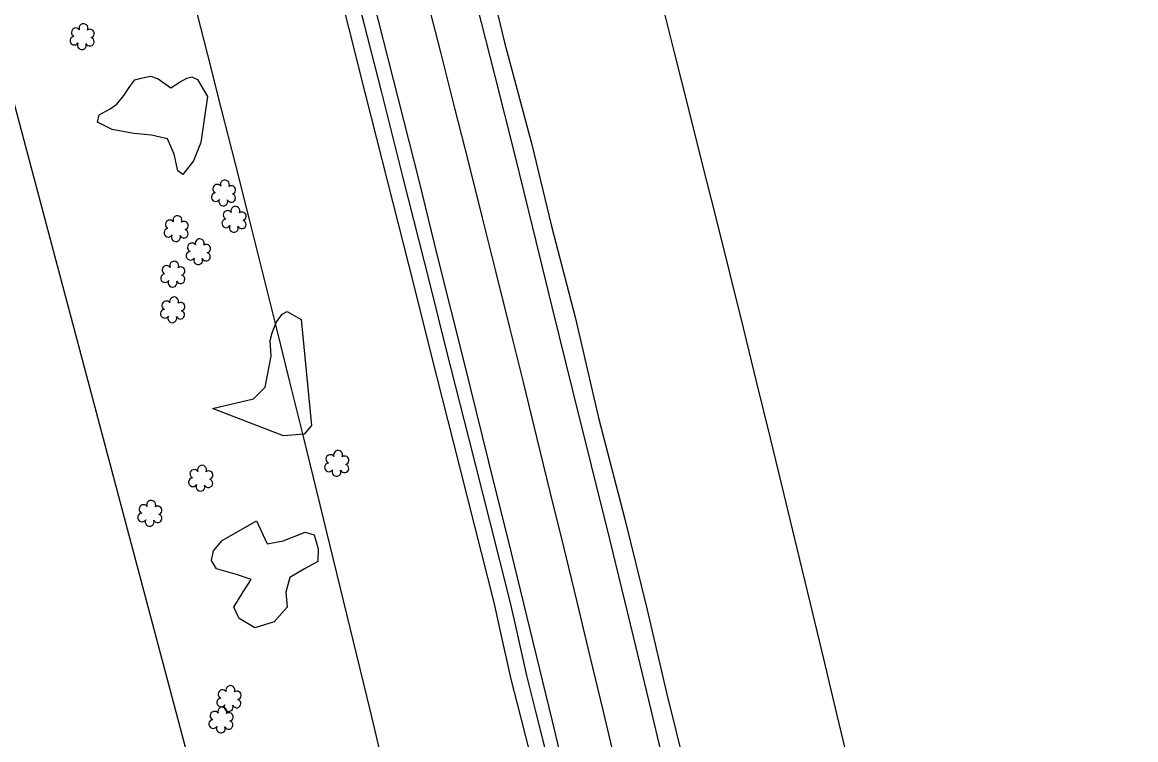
# Model space of a CAD drawing. Extents: x 3040896 to 3051146, y 687568 to 732976.
# Drawn here: x 3043088 to 3043333.8, y 726267.2 to 726425.4 of the extents above; entities that cross this region are included whole.
import ezdxf

# ---------------------------------------------------------------- set-up
doc = ezdxf.new("R2010")
doc.units = 0
for name, color, linetype in [('Exist Horizontal Alignment', 7, 'Continuous'), ('Exist Right of Way Easement Line', 7, 'Continuous'), ('Exist Right of Way Line', 7, 'Continuous'), ('Exist Roads EOP', 7, 'Continuous'), ('Exist Roads EOT', 7, 'Continuous'), ('Exist Utilities Telephone UG FO', 7, 'Continuous'), ('Exist Vegetation Hedge Row', 7, 'Continuous'), ('Exist Vegetation Shrub CELL', 7, 'Continuous')]:
    doc.layers.add(name, color=color, linetype=linetype)

msp = doc.modelspace()

# ---------------------------------------------------------------- linework, layer by layer
at = {"layer": 'Exist Horizontal Alignment'}
msp.add_arc((3032072.31, 723599.48), 11460.29, 11.935278, 19.906775, dxfattribs=at)
at = {"layer": 'Exist Right of Way Easement Line'}
msp.add_line((3043126.65, 726255.8), (3043049.67, 726544.77), dxfattribs=at)
at = {"layer": 'Exist Right of Way Line'}
for radius in [11510.29, 11410.29]:
    msp.add_arc((3032072.31, 723599.48), radius, 11.935278, 19.906775, dxfattribs=at)
at = {"layer": 'Exist Roads EOP'}
for points in [[(3043188.04, 726447.51), (3043194.43, 726420.93), (3043200.51, 726398.38), (3043204.86, 726380.44), (3043210.15, 726360.08), (3043215.23, 726338.13), (3043221.05, 726315.78), (3043225.97, 726295.8), (3043230.2, 726277.49), (3043234.56, 726260.02), (3043238.91, 726242.21), (3043243.81, 726220.01), (3043248.93, 726198.36), (3043253.47, 726178.61), (3043259.19, 726152.09), (3043263.49, 726134.01), (3043267.15, 726117.98), (3043271.78, 726097.31), (3043276.58, 726073.92), (3043284.28, 726039.68)], [(3043188.04, 726447.51), (3043194.43, 726420.93), (3043200.51, 726398.38), (3043204.86, 726380.44), (3043210.15, 726360.08), (3043215.23, 726338.13), (3043221.05, 726315.78), (3043225.97, 726295.8), (3043230.2, 726277.49), (3043234.56, 726260.02), (3043238.91, 726242.21), (3043243.81, 726220.01), (3043248.93, 726198.36), (3043253.47, 726178.61), (3043259.19, 726152.09), (3043263.49, 726134.01), (3043267.15, 726117.98), (3043271.78, 726097.31), (3043276.58, 726073.92), (3043284.28, 726039.68)], [(3043163.51, 726425.08), (3043159.24, 726441.54)], [(3043163.51, 726425.08), (3043159.24, 726441.54)], [(3043167.28, 726410.16), (3043163.51, 726425.08)], [(3043167.28, 726410.16), (3043163.51, 726425.08)], [(3043172.11, 726391.04), (3043167.28, 726410.16)], [(3043172.11, 726391.04), (3043167.28, 726410.16)], [(3043177.96, 726367.89), (3043172.11, 726391.04)], [(3043177.96, 726367.89), (3043172.11, 726391.04)], [(3043181.77, 726352.79), (3043177.96, 726367.89)], [(3043181.77, 726352.79), (3043177.96, 726367.89)], [(3043186.59, 726333.73), (3043181.77, 726352.79)], [(3043186.59, 726333.73), (3043181.77, 726352.79)], [(3043191.29, 726315.12), (3043186.59, 726333.73)], [(3043191.29, 726315.12), (3043186.59, 726333.73)], [(3043196.78, 726292.84), (3043195.64, 726297.93), (3043191.29, 726315.12)], [(3043196.78, 726292.84), (3043195.64, 726297.93), (3043191.29, 726315.12)], [(3043201.45, 726273.09), (3043199.36, 726281.32), (3043196.78, 726292.84)], [(3043201.45, 726273.09), (3043199.36, 726281.32), (3043196.78, 726292.84)], [(3043250.14, 726059.93), (3043248.14, 726070.34), (3043245.23, 726084.2), (3043242.49, 726096.07), (3043240.05, 726107.36), (3043237.14, 726120.2), (3043233.23, 726137.54), (3043229.99, 726150.54), (3043227.04, 726162.2), (3043223.7, 726176.59), (3043220.06, 726192.32), (3043216.36, 726208.59), (3043213.49, 726221.11), (3043210.19, 726236.38), (3043206.81, 726250.45), (3043203.66, 726264.37), (3043201.45, 726273.09)], [(3043250.14, 726059.93), (3043248.14, 726070.34), (3043245.23, 726084.2), (3043242.49, 726096.07), (3043240.05, 726107.36), (3043237.14, 726120.2), (3043233.23, 726137.54), (3043229.99, 726150.54), (3043227.04, 726162.2), (3043223.7, 726176.59), (3043220.06, 726192.32), (3043216.36, 726208.59), (3043213.49, 726221.11), (3043210.19, 726236.38), (3043206.81, 726250.45), (3043203.66, 726264.37), (3043201.45, 726273.09)]]:
    msp.add_lwpolyline(points, dxfattribs=at)
at = {"layer": 'Exist Roads EOT'}
for points in [[(3043266.65, 726102.5), (3043261.14, 726126.74), (3043256.67, 726146.44), (3043252.19, 726166.09), (3043246.02, 726192.7), (3043240.23, 726217.25), (3043234.63, 726240.94), (3043230.22, 726259.52), (3043226.9, 726273.47), (3043222.94, 726289.92), (3043217.75, 726311.13), (3043213.68, 726327.61), (3043209.56, 726344.21), (3043205, 726362.65), (3043200.71, 726380.13), (3043196.73, 726396.29), (3043192.38, 726413.47), (3043187.34, 726433.5), (3043183.65, 726447.35)], [(3043266.65, 726102.5), (3043261.14, 726126.74), (3043256.67, 726146.44), (3043252.19, 726166.09), (3043246.02, 726192.7), (3043240.23, 726217.25), (3043234.63, 726240.94), (3043230.22, 726259.52), (3043226.9, 726273.47), (3043222.94, 726289.92), (3043217.75, 726311.13), (3043213.68, 726327.61), (3043209.56, 726344.21), (3043205, 726362.65), (3043200.71, 726380.13), (3043196.73, 726396.29), (3043192.38, 726413.47), (3043187.34, 726433.5), (3043183.65, 726447.35)], [(3043253.75, 726059.33), (3043249.98, 726076.67), (3043246.58, 726091.93), (3043242.68, 726109.52), (3043239.22, 726125.01), (3043236.15, 726138.59), (3043232.18, 726155.89), (3043227.56, 726175.99), (3043222.01, 726199.86), (3043217.4, 726219.46), (3043213.68, 726234.94), (3043209.01, 726254.64), (3043205.02, 726271.29), (3043200.73, 726289.04), (3043196.01, 726308.38), (3043191.01, 726328.43), (3043185.65, 726350.18), (3043179.68, 726373.9), (3043175.71, 726390.15), (3043168.81, 726417.36), (3043162.41, 726442.6)], [(3043253.75, 726059.33), (3043249.98, 726076.67), (3043246.58, 726091.93), (3043242.68, 726109.52), (3043239.22, 726125.01), (3043236.15, 726138.59), (3043232.18, 726155.89), (3043227.56, 726175.99), (3043222.01, 726199.86), (3043217.4, 726219.46), (3043213.68, 726234.94), (3043209.01, 726254.64), (3043205.02, 726271.29), (3043200.73, 726289.04), (3043196.01, 726308.38), (3043191.01, 726328.43), (3043185.65, 726350.18), (3043179.68, 726373.9), (3043175.71, 726390.15), (3043168.81, 726417.36), (3043162.41, 726442.6)]]:
    msp.add_lwpolyline(points, dxfattribs=at)
at = {"layer": 'Exist Utilities Telephone UG FO'}
for p, q in [((3043160.12, 726424.2), (3043155.85, 726440.67)), ((3043163.89, 726409.3), (3043160.12, 726424.22)), ((3043168.72, 726390.18), (3043163.89, 726409.3)), ((3043174.57, 726367.03), (3043168.72, 726390.18)), ((3043178.38, 726351.94), (3043174.57, 726367.03)), ((3043183.2, 726332.88), (3043178.38, 726351.94)), ((3043187.9, 726314.26), (3043183.2, 726332.88))]:
    msp.add_line(p, q, dxfattribs=at)
for points in [[(3043193.36, 726292.08), (3043192.23, 726297.12), (3043187.9, 726314.26)], [(3043198.06, 726272.23), (3043195.95, 726280.5), (3043193.36, 726292.08)], [(3043246.71, 726059.25), (3043244.71, 726069.65), (3043241.81, 726083.44), (3043239.07, 726095.31), (3043236.63, 726106.61), (3043233.73, 726119.42), (3043229.82, 726136.73), (3043226.6, 726149.68), (3043223.64, 726161.37), (3043220.29, 726175.8), (3043216.65, 726191.54), (3043212.95, 726207.81), (3043210.08, 726220.35), (3043206.78, 726235.6), (3043203.4, 726249.65), (3043200.26, 726263.55), (3043198.06, 726272.23)]]:
    msp.add_lwpolyline(points, dxfattribs=at)
at = {"layer": 'Exist Vegetation Hedge Row'}
for points in [[(3043128.92, 726409), (3043127.46, 726398.85), (3043125.84, 726394.85), (3043123.47, 726391.82), (3043122.4, 726392.6), (3043121.53, 726396.26), (3043120.12, 726399.7), (3043116.59, 726400.47), (3043112.65, 726400.83), (3043107.88, 726401.72), (3043104.64, 726403.35), (3043105, 726404.98), (3043107.44, 726406.29), (3043108.9, 726407.29), (3043110.43, 726409.21), (3043111.8, 726411.21), (3043112.88, 726412.7), (3043114.25, 726413.07), (3043116.35, 726413.5), (3043118, 726412.88), (3043120.81, 726410.93), (3043122.92, 726412.23), (3043124.39, 726413.05), (3043125.47, 726413.31), (3043126.74, 726412.73), (3043128.92, 726409)], [(3043128.92, 726409), (3043127.46, 726398.85), (3043125.84, 726394.85), (3043123.47, 726391.82), (3043122.4, 726392.6), (3043121.53, 726396.26), (3043120.12, 726399.7), (3043116.59, 726400.47), (3043112.65, 726400.83), (3043107.88, 726401.72), (3043104.64, 726403.35), (3043105, 726404.98), (3043107.44, 726406.29), (3043108.9, 726407.29), (3043110.43, 726409.21), (3043111.8, 726411.21), (3043112.88, 726412.7), (3043114.25, 726413.07), (3043116.35, 726413.5), (3043118, 726412.88), (3043120.81, 726410.93), (3043122.92, 726412.23), (3043124.39, 726413.05), (3043125.47, 726413.31), (3043126.74, 726412.73), (3043128.92, 726409)], [(3043149.56, 726359.83), (3043151.9, 726336.44), (3043150.26, 726334.51), (3043145.67, 726334.18), (3043130.02, 726340.18), (3043139.05, 726342.32), (3043141.66, 726344.93), (3043142.94, 726351.71), (3043142.75, 726355.23), (3043143.2, 726356.92), (3043144.08, 726359.14), (3043145.39, 726361.04), (3043146.5, 726361.56), (3043149.56, 726359.83)], [(3043149.56, 726359.83), (3043151.9, 726336.44), (3043150.26, 726334.51), (3043145.67, 726334.18), (3043130.02, 726340.18), (3043139.05, 726342.32), (3043141.66, 726344.93), (3043142.94, 726351.71), (3043142.75, 726355.23), (3043143.2, 726356.92), (3043144.08, 726359.14), (3043145.39, 726361.04), (3043146.5, 726361.56), (3043149.56, 726359.83)], [(3043139.75, 726315.47), (3043142.1, 726310.39), (3043145.63, 726311.02), (3043150.46, 726312.95), (3043152.44, 726312.35), (3043153.37, 726309.24), (3043153.28, 726306.48), (3043150.35, 726304.86), (3043147.05, 726302.94), (3043146.2, 726299.73), (3043146.47, 726296.43), (3043143.64, 726293.16), (3043139.38, 726291.86), (3043135.92, 726293.87), (3043134.73, 726296.4), (3043136.82, 726299.76), (3043138.56, 726302.49), (3043135.53, 726303.5), (3043130.9, 726304.84), (3043129.77, 726306.72), (3043130.22, 726308.82), (3043132.16, 726311.12), (3043139.75, 726315.47)], [(3043139.75, 726315.47), (3043142.1, 726310.39), (3043145.63, 726311.02), (3043150.46, 726312.95), (3043152.44, 726312.35), (3043153.37, 726309.24), (3043153.28, 726306.48), (3043150.35, 726304.86), (3043147.05, 726302.94), (3043146.2, 726299.73), (3043146.47, 726296.43), (3043143.64, 726293.16), (3043139.38, 726291.86), (3043135.92, 726293.87), (3043134.73, 726296.4), (3043136.82, 726299.76), (3043138.56, 726302.49), (3043135.53, 726303.5), (3043130.9, 726304.84), (3043129.77, 726306.72), (3043130.22, 726308.82), (3043132.16, 726311.12), (3043139.75, 726315.47)]]:
    msp.add_lwpolyline(points, dxfattribs=at)
at = {"layer": 'Exist Vegetation Shrub CELL'}
for p, q in [((3043101.32, 726422.01), (3043101.32, 726422.01)), ((3043101.32, 726422.01), (3043101.32, 726422.01)), ((3043132.53, 726387.53), (3043132.53, 726387.53)), ((3043132.53, 726387.53), (3043132.53, 726387.53)), ((3043134.85, 726381.74), (3043134.85, 726381.74)), ((3043134.85, 726381.74), (3043134.85, 726381.74)), ((3043122.07, 726379.68), (3043122.07, 726379.68)), ((3043122.07, 726379.68), (3043122.07, 726379.68)), ((3043126.96, 726374.59), (3043126.96, 726374.59)), ((3043126.96, 726374.59), (3043126.96, 726374.59)), ((3043121.34, 726369.63), (3043121.34, 726369.63)), ((3043121.34, 726369.63), (3043121.34, 726369.63)), ((3043121.29, 726361.79), (3043121.29, 726361.79)), ((3043121.29, 726361.79), (3043121.29, 726361.79)), ((3043157.51, 726327.92), (3043157.51, 726327.92)), ((3043157.51, 726327.92), (3043157.51, 726327.92)), ((3043127.49, 726324.65), (3043127.49, 726324.65)), ((3043127.49, 726324.65), (3043127.49, 726324.65)), ((3043116.27, 726316.9), (3043116.27, 726316.9)), ((3043116.27, 726316.9), (3043116.27, 726316.9)), ((3043133.73, 726276.08), (3043133.73, 726276.08)), ((3043133.73, 726276.08), (3043133.73, 726276.08)), ((3043131.97, 726271.34), (3043131.97, 726271.34)), ((3043131.97, 726271.34), (3043131.97, 726271.34))]:
    msp.add_line(p, q, dxfattribs=at)
for centre, radius, start, end in [((3043099.84, 726423.14), 0.968, 35.8908, 245.4216), ((3043099.84, 726423.14), 0.968, 35.8908, 245.4216), ((3043101.55, 726424.05), 0.99, 334.8391, 200.4717), ((3043101.55, 726424.05), 0.99, 334.8391, 200.4717), ((3043102.99, 726422.88), 0.929, 284.4567, 126.0861), ((3043102.99, 726422.88), 0.929, 284.4567, 126.0861), ((3043099.52, 726421.31), 0.955, 95.1099, 327.9534), ((3043099.52, 726421.31), 0.955, 95.1099, 327.9534), ((3043101.19, 726420.33), 0.984, 151.2797, 21.387), ((3043101.19, 726420.33), 0.984, 151.2797, 21.387), ((3043102.96, 726421.08), 0.937, 204.9913, 73.4601), ((3043102.96, 726421.08), 0.937, 204.9913, 73.4601), ((3043131.04, 726388.65), 0.968, 35.8908, 245.4216), ((3043131.04, 726388.65), 0.968, 35.8908, 245.4216), ((3043132.76, 726389.57), 0.99, 334.8391, 200.4717), ((3043132.76, 726389.57), 0.99, 334.8391, 200.4717), ((3043134.2, 726388.4), 0.929, 284.4567, 126.0861), ((3043134.2, 726388.4), 0.929, 284.4567, 126.0861), ((3043130.73, 726386.82), 0.955, 95.1099, 327.9534), ((3043130.73, 726386.82), 0.955, 95.1099, 327.9534), ((3043132.4, 726385.84), 0.984, 151.2797, 21.387), ((3043132.4, 726385.84), 0.984, 151.2797, 21.387), ((3043134.16, 726386.6), 0.937, 204.9913, 73.4601), ((3043134.16, 726386.6), 0.937, 204.9913, 73.4601), ((3043133.37, 726382.86), 0.968, 35.8908, 245.4216), ((3043133.37, 726382.86), 0.968, 35.8908, 245.4216), ((3043135.08, 726383.78), 0.99, 334.8391, 200.4717), ((3043135.08, 726383.78), 0.99, 334.8391, 200.4717), ((3043120.59, 726380.8), 0.968, 35.8908, 245.4216), ((3043120.59, 726380.8), 0.968, 35.8908, 245.4216), ((3043122.3, 726381.72), 0.99, 334.8391, 200.4717), ((3043122.3, 726381.72), 0.99, 334.8391, 200.4717), ((3043123.74, 726380.54), 0.929, 284.4567, 126.0861), ((3043123.74, 726380.54), 0.929, 284.4567, 126.0861), ((3043133.05, 726381.03), 0.955, 95.1099, 327.9534), ((3043133.05, 726381.03), 0.955, 95.1099, 327.9534), ((3043136.49, 726380.81), 0.937, 204.9913, 73.4601), ((3043136.49, 726380.81), 0.937, 204.9913, 73.4601), ((3043136.52, 726382.6), 0.929, 284.4567, 126.0861), ((3043136.52, 726382.6), 0.929, 284.4567, 126.0861), ((3043120.27, 726378.97), 0.955, 95.1099, 327.9534), ((3043120.27, 726378.97), 0.955, 95.1099, 327.9534), ((3043123.71, 726378.75), 0.937, 204.9913, 73.4601), ((3043123.71, 726378.75), 0.937, 204.9913, 73.4601), ((3043134.72, 726380.05), 0.984, 151.2797, 21.387), ((3043134.72, 726380.05), 0.984, 151.2797, 21.387), ((3043121.94, 726377.99), 0.984, 151.2797, 21.387), ((3043121.94, 726377.99), 0.984, 151.2797, 21.387), ((3043125.48, 726375.72), 0.968, 35.8908, 245.4216), ((3043125.48, 726375.72), 0.968, 35.8908, 245.4216), ((3043127.19, 726376.63), 0.99, 334.8391, 200.4717), ((3043127.19, 726376.63), 0.99, 334.8391, 200.4717), ((3043128.64, 726375.46), 0.929, 284.4567, 126.0861), ((3043128.64, 726375.46), 0.929, 284.4567, 126.0861), ((3043125.16, 726373.88), 0.955, 95.1099, 327.9534), ((3043125.16, 726373.88), 0.955, 95.1099, 327.9534), ((3043128.6, 726373.66), 0.937, 204.9913, 73.4601), ((3043128.6, 726373.66), 0.937, 204.9913, 73.4601), ((3043119.86, 726370.76), 0.968, 35.8908, 245.4216), ((3043119.86, 726370.76), 0.968, 35.8908, 245.4216), ((3043121.57, 726371.67), 0.99, 334.8391, 200.4717), ((3043121.57, 726371.67), 0.99, 334.8391, 200.4717), ((3043123.02, 726370.5), 0.929, 284.4567, 126.0861), ((3043123.02, 726370.5), 0.929, 284.4567, 126.0861), ((3043126.84, 726372.91), 0.984, 151.2797, 21.387), ((3043126.84, 726372.91), 0.984, 151.2797, 21.387), ((3043119.54, 726368.93), 0.955, 95.1099, 327.9534), ((3043119.54, 726368.93), 0.955, 95.1099, 327.9534), ((3043122.98, 726368.7), 0.937, 204.9913, 73.4601), ((3043122.98, 726368.7), 0.937, 204.9913, 73.4601), ((3043121.22, 726367.95), 0.984, 151.2797, 21.387), ((3043121.22, 726367.95), 0.984, 151.2797, 21.387), ((3043121.52, 726363.83), 0.99, 334.8391, 200.4717), ((3043121.52, 726363.83), 0.99, 334.8391, 200.4717), ((3043119.49, 726361.09), 0.955, 95.1099, 327.9534), ((3043119.49, 726361.09), 0.955, 95.1099, 327.9534), ((3043119.81, 726362.92), 0.968, 35.8908, 245.4216), ((3043119.81, 726362.92), 0.968, 35.8908, 245.4216), ((3043122.93, 726360.86), 0.937, 204.9913, 73.4601), ((3043122.93, 726360.86), 0.937, 204.9913, 73.4601), ((3043122.97, 726362.66), 0.929, 284.4567, 126.0861), ((3043122.97, 726362.66), 0.929, 284.4567, 126.0861), ((3043121.16, 726360.11), 0.984, 151.2797, 21.387), ((3043121.16, 726360.11), 0.984, 151.2797, 21.387), ((3043156.02, 726329.05), 0.968, 35.8908, 245.4216), ((3043156.02, 726329.05), 0.968, 35.8908, 245.4216), ((3043157.74, 726329.96), 0.99, 334.8391, 200.4717), ((3043157.74, 726329.96), 0.99, 334.8391, 200.4717), ((3043159.18, 726328.79), 0.929, 284.4567, 126.0861), ((3043159.18, 726328.79), 0.929, 284.4567, 126.0861), ((3043127.72, 726326.69), 0.99, 334.8391, 200.4717), ((3043127.72, 726326.69), 0.99, 334.8391, 200.4717), ((3043155.71, 726327.22), 0.955, 95.1099, 327.9534), ((3043155.71, 726327.22), 0.955, 95.1099, 327.9534), ((3043159.14, 726326.99), 0.937, 204.9913, 73.4601), ((3043159.14, 726326.99), 0.937, 204.9913, 73.4601), ((3043125.69, 726323.94), 0.955, 95.1099, 327.9534), ((3043125.69, 726323.94), 0.955, 95.1099, 327.9534), ((3043126.01, 726325.78), 0.968, 35.8908, 245.4216), ((3043126.01, 726325.78), 0.968, 35.8908, 245.4216), ((3043129.17, 726325.52), 0.929, 284.4567, 126.0861), ((3043129.17, 726325.52), 0.929, 284.4567, 126.0861), ((3043157.38, 726326.24), 0.984, 151.2797, 21.387), ((3043157.38, 726326.24), 0.984, 151.2797, 21.387), ((3043127.37, 726322.97), 0.984, 151.2797, 21.387), ((3043127.37, 726322.97), 0.984, 151.2797, 21.387), ((3043129.13, 726323.72), 0.937, 204.9913, 73.4601), ((3043129.13, 726323.72), 0.937, 204.9913, 73.4601), ((3043116.5, 726318.94), 0.99, 334.8391, 200.4717), ((3043116.5, 726318.94), 0.99, 334.8391, 200.4717), ((3043114.79, 726318.02), 0.968, 35.8908, 245.4216), ((3043114.79, 726318.02), 0.968, 35.8908, 245.4216), ((3043117.94, 726317.76), 0.929, 284.4567, 126.0861), ((3043117.94, 726317.76), 0.929, 284.4567, 126.0861), ((3043114.47, 726316.19), 0.955, 95.1099, 327.9534), ((3043114.47, 726316.19), 0.955, 95.1099, 327.9534), ((3043116.14, 726315.21), 0.984, 151.2797, 21.387), ((3043116.14, 726315.21), 0.984, 151.2797, 21.387), ((3043117.91, 726315.97), 0.937, 204.9913, 73.4601), ((3043117.91, 726315.97), 0.937, 204.9913, 73.4601), ((3043132.24, 726277.21), 0.968, 35.8908, 245.4216), ((3043132.24, 726277.21), 0.968, 35.8908, 245.4216), ((3043133.95, 726278.12), 0.99, 334.8391, 200.4717), ((3043133.95, 726278.12), 0.99, 334.8391, 200.4717), ((3043131.93, 726275.38), 0.955, 95.1099, 327.9534), ((3043131.93, 726275.38), 0.955, 95.1099, 327.9534), ((3043135.36, 726275.15), 0.937, 204.9913, 73.4601), ((3043135.36, 726275.15), 0.937, 204.9913, 73.4601), ((3043135.4, 726276.95), 0.929, 284.4567, 126.0861), ((3043135.4, 726276.95), 0.929, 284.4567, 126.0861), ((3043130.48, 726272.46), 0.968, 35.8908, 245.4216), ((3043130.48, 726272.46), 0.968, 35.8908, 245.4216), ((3043132.19, 726273.38), 0.99, 334.8391, 200.4717), ((3043132.19, 726273.38), 0.99, 334.8391, 200.4717), ((3043133.6, 726274.4), 0.984, 151.2797, 21.387), ((3043133.6, 726274.4), 0.984, 151.2797, 21.387), ((3043133.64, 726272.21), 0.929, 284.4567, 126.0861), ((3043133.64, 726272.21), 0.929, 284.4567, 126.0861), ((3043130.16, 726270.63), 0.955, 95.1099, 327.9534), ((3043130.16, 726270.63), 0.955, 95.1099, 327.9534), ((3043133.6, 726270.41), 0.937, 204.9913, 73.4601), ((3043133.6, 726270.41), 0.937, 204.9913, 73.4601), ((3043131.84, 726269.65), 0.984, 151.2797, 21.387), ((3043131.84, 726269.65), 0.984, 151.2797, 21.387)]:
    msp.add_arc(centre, radius, start, end, dxfattribs=at)

doc.saveas('drawing.dxf')
